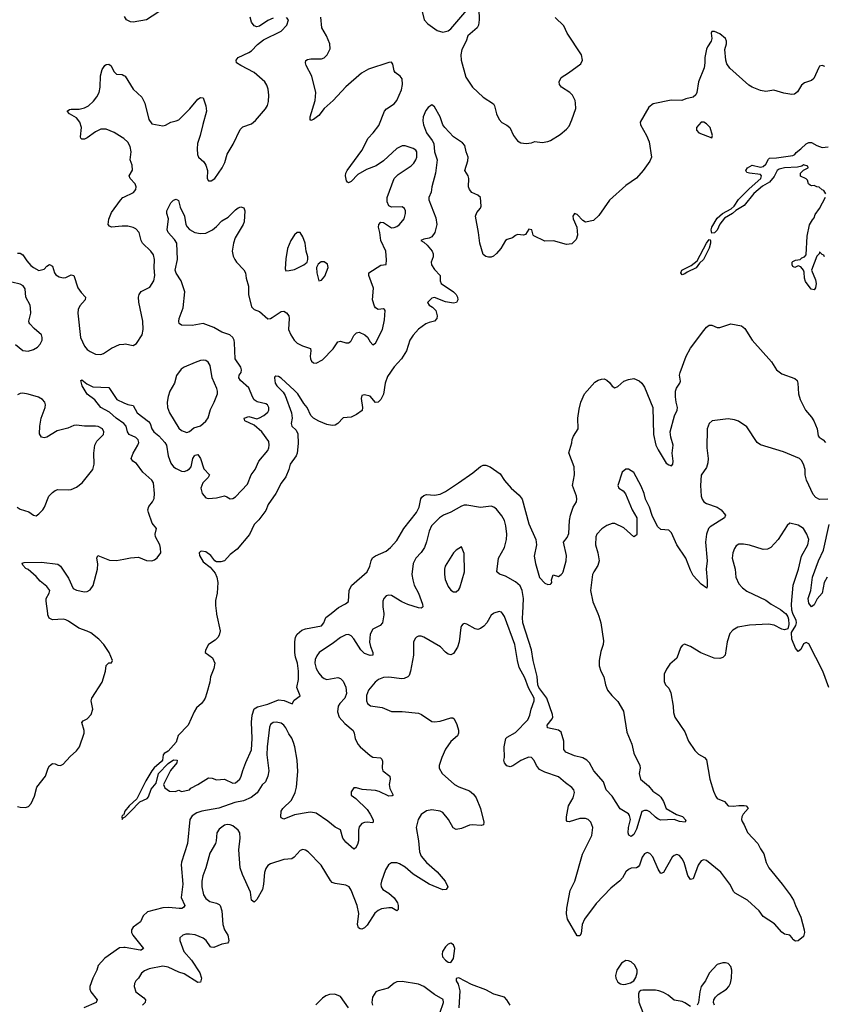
# Model space of a CAD drawing. Header units: inches. Extents: x 1603819 to 1745079, y 385938 to 533966.
# Tile 429 of 561: x 1709227 to 1715205, y 467097 to 474410. Entities that reach past the tile are written whole.
import ezdxf

# ---------------------------------------------------------------- set-up
doc = ezdxf.new("R2010")
doc.units = ezdxf.units.IN
doc.header["$MEASUREMENT"] = 0
for name, color, linetype in [('B7406', 7, 'Continuous'), ('B7407', 7, 'Continuous'), ('B7416', 7, 'Continuous'), ('B7417', 7, 'Continuous')]:
    doc.layers.add(name, color=color, linetype=linetype)

msp = doc.modelspace()

# ---------------------------------------------------------------- linework, layer by layer
at = {"layer": 'B7406', "color": 5}
for points, elevation in [([(1709210, 468565.5), (1709230, 468561.3), (1709270, 468559.1), (1709293.7, 468566.3), (1709312.7, 468587.3), (1709338.3, 468641.7), (1709354.7, 468710), (1709418.4, 468790), (1709439.2, 468850), (1709450, 468868.4), (1709470, 468885.7), (1709490, 468882.3), (1709510, 468872.4), (1709530, 468871.3), (1709550, 468879.6), (1709602.9, 468937.1), (1709650, 468978.3), (1709671.9, 469008.1), (1709705.7, 469110), (1709705.7, 469130), (1709689.5, 469190.5), (1709698, 469202), (1709730, 469216.4), (1709758.9, 469250), (1709769.7, 469290), (1709757.7, 469350), (1709762.6, 469370), (1709839.3, 469490), (1709864, 469570), (1709870, 469614), (1709890, 469634), (1709910, 469634), (1709918, 469650), (1709893.2, 469710), (1709852.7, 469770), (1709815.1, 469810), (1709755.3, 469855.3), (1709730, 469868.7), (1709667, 469890), (1709590, 469943.5), (1709570, 469952.8), (1709550, 469958), (1709470, 469952.3), (1709445.6, 469965.6), (1709437, 469990), (1709435.6, 470000)], 260), ([(1710000, 468506.8), (1709998, 468502), (1709990, 468498.8), (1709985.1, 468490), (1709989.7, 468469.7), (1709997.3, 468482.7), (1710000, 468484.1)], 240), ([(1710000, 467518.3), (1709970, 467515.6), (1709859.9, 467440.1), (1709810, 467386), (1709799.5, 467350), (1709770.3, 467290), (1709749.1, 467230), (1709749.2, 467210), (1709756.1, 467190), (1709804.2, 467130), (1709794.4, 467110), (1709704.4, 467070)], 260)]:
    msp.add_lwpolyline(points, dxfattribs=dict(at, elevation=elevation))
at = {"layer": 'B7407', "color": 5}
for points, elevation in [([(1710000, 473526.7), (1709990, 473535.6), (1709930, 473572.8), (1709870, 473598), (1709830, 473596.9), (1709790, 473578.5), (1709730, 473532.6), (1709710, 473523.5), (1709690, 473522), (1709682, 473530), (1709680.4, 473540.4), (1709685.6, 473610), (1709674.8, 473650), (1709650, 473680.4), (1709598, 473710), (1709581.2, 473730), (1709597, 473743), (1709610, 473746), (1709670, 473746.7), (1709710, 473754.5), (1709739.7, 473770), (1709774.7, 473805.3), (1709801.8, 473838.2), (1709819, 473870), (1709825, 473910), (1709827, 473993), (1709839.4, 474040.6), (1709859.3, 474070), (1709870, 474078), (1709890, 474080.5), (1709907, 474067), (1709926.3, 474026.3), (1709945.9, 474005.9), (1709990, 474003), (1710000, 473996.8)], 280), ([(1710000, 472877.2), (1709990, 472877.7), (1709909.8, 472869.8), (1709895.8, 472875.8), (1709884.7, 472890), (1709889.7, 472929.7), (1709910, 472978.4), (1709975.8, 473070), (1709994.5, 473090), (1710000, 473092.7)], 280), ([(1709210, 472677.3), (1709230, 472676.4), (1709250, 472663), (1709279.5, 472619.5), (1709310, 472585.3), (1709330, 472568.8), (1709370, 472548.2), (1709410, 472558), (1709430, 472579.3), (1709450, 472591.8), (1709470, 472579.3), (1709487, 472530), (1709496.3, 472516.3), (1709520.2, 472500.2), (1709550, 472492.9), (1709570, 472496.5), (1709610, 472514.9), (1709630.1, 472510.1), (1709659.5, 472419.5), (1709684.5, 472384.5), (1709717, 472350), (1709714.9, 472330), (1709674, 472286), (1709663.1, 472256.9), (1709659.7, 472230), (1709679.5, 472050), (1709710, 471984.9), (1709730, 471961), (1709750, 471946), (1709790, 471926.5), (1709830, 471922.2), (1709850, 471930.2), (1709910, 471971.2), (1709970, 471998), (1710000, 472001.1)], 280), ([(1709196.9, 471996.9), (1709250, 471952.4), (1709290, 471947.2), (1709330, 471961.1), (1709361, 471979), (1709379.8, 472000.2), (1709394, 472030), (1709395, 472050), (1709388.4, 472070), (1709335.9, 472115.9), (1709302.4, 472150), (1709298.8, 472158.8), (1709296.4, 472170), (1709310.8, 472230), (1709308.7, 472268.7), (1709304.2, 472290), (1709272.4, 472350), (1709269, 472410), (1709252.3, 472432.3), (1709230, 472445), (1709170, 472459.7)], 280), ([(1710000, 471411.3), (1709944.4, 471450), (1709895.1, 471495.1), (1709831.5, 471530), (1709786.3, 471586.3), (1709730, 471629.6), (1709692.3, 471690), (1709682, 471730), (1709690, 471734.8), (1709725.3, 471705.3), (1709770, 471683.1), (1709890, 471677.1), (1709949.2, 471589.2), (1710000, 471565.6)], 260), ([(1709208.4, 470790), (1709230, 470773.4), (1709294.2, 470754.2), (1709330, 470731), (1709350, 470726), (1709370, 470738.8), (1709399.3, 470770), (1709412.3, 470790), (1709444.2, 470870), (1709470, 470899.5), (1709490, 470913.1), (1709510, 470919.6), (1709590, 470916.9), (1709610, 470920.3), (1709650, 470938.3), (1709691.1, 470970), (1709771.9, 471068.1), (1709780.6, 471110), (1709777.5, 471190), (1709785.1, 471250), (1709801.4, 471278.6), (1709849.7, 471330), (1709852.9, 471350), (1709842, 471370), (1709810, 471387.4), (1709790, 471390.7), (1709710, 471391.9), (1709650, 471398.5), (1709630, 471396), (1709584.2, 471375.8), (1709504.7, 471355.3), (1709430, 471309.3), (1709410, 471303.7), (1709389.6, 471309.6), (1709375.3, 471335.3), (1709376.4, 471390), (1709387, 471450), (1709416.8, 471530), (1709419.2, 471550), (1709414.3, 471570), (1709396.2, 471590), (1709366.1, 471606.1), (1709290, 471629.7), (1709250, 471635.1), (1709230, 471633.3), (1709210, 471624.7)], 280), ([(1709435.6, 470000), (1709423, 470090), (1709424.2, 470110), (1709447.3, 470150), (1709450.9, 470170.9), (1709430, 470199.5), (1709380.8, 470240.8), (1709350, 470274.5), (1709290, 470325.2), (1709273.6, 470333.6), (1709250, 470358), (1709246.3, 470373.7), (1709261.2, 470378.8), (1709390, 470380.3), (1709510, 470364.9), (1709530, 470350.4), (1709590, 470263.1), (1709625.7, 470185.7), (1709650, 470171.9), (1709710, 470159.6), (1709730, 470162.6), (1709750, 470175.3), (1709773, 470207), (1709806.6, 470330), (1709807.5, 470367.5), (1709800.9, 470410), (1709808.7, 470430), (1709895.1, 470395.1), (1709945.6, 470394.4), (1710000, 470404.3)], 260)]:
    msp.add_lwpolyline(points, dxfattribs=dict(at, elevation=elevation))
at = {"layer": 'B7416', "color": 5}
for points, elevation in [([(1711932, 470000), (1711933.6, 469990), (1711924, 469930), (1711906.4, 469910), (1711850, 469882.4), (1711830, 469846), (1711826.5, 469786.5), (1711833.8, 469753.9), (1711851.8, 469710), (1711850.3, 469689.8), (1711830, 469686.6), (1711790, 469702), (1711761, 469730), (1711710, 469812.1), (1711690, 469832.4), (1711670, 469842.3), (1711650, 469842), (1711610, 469822.2), (1711559.6, 469780.4), (1711451.7, 469710), (1711433.8, 469686.2), (1711422, 469658), (1711420.2, 469630), (1711430.2, 469590), (1711450, 469555.3), (1711472.2, 469530), (1711490, 469516.9), (1711510, 469510.3), (1711590, 469524.9), (1711610, 469517.1), (1711630, 469497.1), (1711651.2, 469451.2), (1711654.4, 469405.6), (1711641.8, 469370), (1711604.7, 469330), (1711593.4, 469310), (1711589.3, 469270), (1711601.8, 469230), (1711643.3, 469183.3), (1711705.7, 469130), (1711713.4, 469110), (1711718.9, 469070), (1711740.2, 469030), (1711757.8, 469010), (1711830, 468943.6), (1711850, 468932.9), (1711906.9, 468926.9), (1711918, 468918), (1711923.4, 468903.4), (1711921.3, 468850), (1711926, 468830), (1711978, 468790), (1711979.5, 468770), (1711972.8, 468730), (1711978.5, 468698.5), (1712002.8, 468650), (1711995.8, 468644.2), (1711970, 468643), (1711896.9, 468676.9), (1711870, 468684.8), (1711771.9, 468691.9), (1711730, 468703.7), (1711710, 468704), (1711690, 468675.3), (1711691, 468650), (1711724.4, 468624.4), (1711810, 468542.6), (1711832.4, 468510), (1711852.8, 468467.2), (1711854, 468450), (1711850, 468444), (1711810, 468449.6), (1711790, 468447.6), (1711770, 468438.4), (1711750, 468416), (1711745.3, 468390), (1711743.8, 468310), (1711736.7, 468283.3), (1711722.8, 468257.2), (1711710, 468249.5), (1711650, 468299.7), (1711627.6, 468330), (1711610, 468391.8), (1711570, 468411.6), (1711517, 468457), (1711430, 468515.3), (1711390, 468523.8), (1711370, 468522.2), (1711270, 468504.5), (1711190, 468472.3), (1711170, 468482), (1711166.6, 468490), (1711171.2, 468530), (1711183.5, 468550), (1711246.8, 468613.2), (1711275.2, 468670), (1711283, 468710), (1711293.4, 468826.6), (1711289.9, 468909.9), (1711272.6, 469010), (1711262.3, 469042.3), (1711250, 469073.6), (1711226.5, 469106.5), (1711205.3, 469150), (1711190, 469169.7), (1711170, 469184.8), (1711133.3, 469193.3), (1711110, 469189.8), (1711090, 469174), (1711083.8, 469156.2), (1711065.3, 469010), (1711062.7, 468950), (1711077.3, 468830), (1711071.8, 468790), (1711052.4, 468750), (1711030, 468725.7), (1710991.9, 468668.1), (1710947, 468633), (1710890, 468608.4), (1710825, 468595), (1710705.8, 468554.2), (1710580.5, 468530), (1710542.4, 468517.6), (1710510, 468497.3), (1710491.2, 468470), (1710475, 468290), (1710430, 468152.3), (1710428, 468132), (1710438.5, 467990), (1710427.4, 467890), (1710453.1, 467830), (1710445.5, 467814.5), (1710432.1, 467808), (1710412.9, 467807.1), (1710334.4, 467814.4), (1710290, 467813), (1710176.7, 467783.3), (1710146, 467754), (1710126, 467710), (1710070.4, 467670), (1710057.4, 467650), (1710058.3, 467630), (1710067.6, 467610), (1710147.7, 467510), (1710130, 467498.7), (1710121.3, 467498.7), (1710010, 467519.2), (1710000, 467518.3)], 260), ([(1710000, 468484.1), (1710010, 468489.3), (1710051.6, 468528.5), (1710120.3, 468599.7), (1710174.4, 468625.6), (1710183.4, 468636.6), (1710204.2, 468695.8), (1710241.7, 468738.3), (1710259.5, 468810), (1710330, 468886), (1710370, 468912), (1710398, 468910), (1710395.3, 468890), (1710347.3, 468832.7), (1710295.3, 468730), (1710305.6, 468705.6), (1710340.4, 468680.4), (1710383.6, 468676.4), (1710410, 468688), (1710430, 468678), (1710490, 468689.2), (1710498, 468702), (1710552, 468730), (1710630, 468779), (1710657.2, 468777.2), (1710690, 468764), (1710750, 468768.7), (1710810, 468739.3), (1710830, 468742.7), (1710862.8, 468770), (1710874, 468790), (1710885.5, 468834.5), (1710908.2, 468891.8), (1710950, 468988), (1710955.3, 469070), (1710948.7, 469191.3), (1710955.3, 469244.7), (1710969, 469291), (1710994.7, 469305.3), (1711070, 469325.1), (1711150, 469358), (1711193, 469353), (1711251.1, 469328.9), (1711265.4, 469354.6), (1711310, 469388), (1711286, 469450), (1711299.3, 469510), (1711298, 469570), (1711290.2, 469630), (1711275.8, 469675.8), (1711271.2, 469710), (1711270.3, 469790), (1711277.5, 469822.5), (1711290, 469846.6), (1711324.5, 469875.5), (1711350, 469886.3), (1711470, 469908.3), (1711487.7, 469930), (1711503, 469970), (1711541.1, 470000)], 240), ([(1710689.4, 470000), (1710690, 469995.3), (1710717.6, 469870), (1710710, 469838), (1710698.9, 469821.1), (1710678.6, 469801.4), (1710629.6, 469770.4), (1710608, 469728), (1710606, 469710), (1710659, 469670), (1710676, 469630), (1710669.6, 469590), (1710644.5, 469530), (1710640.9, 469490), (1710618.4, 469410), (1710605.6, 469370), (1710593.6, 469350), (1710578.4, 469330), (1710542.2, 469297.8), (1710523.5, 469270), (1710478, 469170), (1710406, 469094), (1710390, 469044), (1710330, 468978), (1710300.1, 468959.9), (1710292.7, 468950), (1710287.3, 468910), (1710280.5, 468899.5), (1710227, 468853), (1710209.7, 468830.3), (1710163.6, 468756.4), (1710098, 468622), (1710039.6, 468570), (1710009.7, 468530), (1710000, 468506.8)], 240), ([(1712746.5, 470000), (1712730, 469986.6), (1712697, 469930), (1712675.3, 469904.7), (1712650, 469887.3), (1712630, 469880.7), (1712610, 469884.5), (1712550, 469919.3), (1712530, 469925.2), (1712520.5, 469919.5), (1712510, 469908.7), (1712505.7, 469894.3), (1712492.4, 469790), (1712480.4, 469750), (1712450, 469702.7), (1712430, 469692.3), (1712410, 469697), (1712390, 469712), (1712352.5, 469752.5), (1712230, 469824.7), (1712210, 469831.3), (1712190, 469831.6), (1712175.8, 469824.2), (1712165.5, 469814.5), (1712152.4, 469787.6), (1712153.4, 469690), (1712131.7, 469570), (1712120, 469540), (1712111, 469529), (1712084.2, 469515.8), (1712065.6, 469514.4), (1711970, 469526.7), (1711930, 469523.2), (1711892.2, 469510), (1711867.4, 469490), (1711819.6, 469430), (1711804.7, 469390), (1711803.6, 469350), (1711810.4, 469330), (1711833.4, 469313.4), (1711921.1, 469301.1), (1711990, 469270.3), (1712070, 469271.3), (1712190, 469259.6), (1712213.4, 469250), (1712290, 469198), (1712310, 469194.9), (1712350, 469199.5), (1712430, 469225.5), (1712444.5, 469224.5), (1712456.1, 469216.1), (1712475.1, 469175.1), (1712488.3, 469131.7), (1712488.5, 469110), (1712479.3, 469090), (1712430, 469047.8), (1712390, 468992), (1712363.1, 468930), (1712344.4, 468870), (1712343.8, 468850), (1712366.7, 468810), (1712458.4, 468730), (1712490, 468711.7), (1712570, 468682), (1712598.3, 468658.3), (1712617.8, 468630), (1712651.7, 468550), (1712675.8, 468450), (1712674, 468430), (1712654.9, 468425.1), (1712590, 468429.7), (1712570, 468427.1), (1712510, 468403), (1712470, 468396.2), (1712448.6, 468408.6), (1712413, 468470), (1712370, 468521.1), (1712350, 468531.7), (1712290, 468541.4), (1712250, 468533.3), (1712210, 468505.6), (1712187.6, 468470), (1712172.2, 468410), (1712190.2, 468310), (1712196.9, 468230), (1712210, 468197.1), (1712250, 468148.9), (1712330, 468081.1), (1712388.4, 468010), (1712407.3, 467970), (1712394.8, 467950), (1712370, 467948), (1712270, 467989.2), (1712150, 468062), (1712090, 468114.5), (1712050, 468141), (1712030, 468148.1), (1711990, 468146.2), (1711967.1, 468132.9), (1711944.5, 468095.5), (1711914.9, 468010), (1711910.3, 467990), (1711911.7, 467970), (1711924.6, 467950), (1711970, 467923.2), (1712010, 467888), (1712033.9, 467850), (1712039.3, 467830), (1712038.6, 467801.4), (1712030, 467791.8), (1711992.6, 467812.6), (1711970, 467813.7), (1711915, 467805), (1711890, 467794), (1711866.2, 467773.8), (1711810, 467683.5), (1711790, 467664), (1711770, 467654.7), (1711757.4, 467657.4), (1711745.5, 467665.5), (1711737.6, 467690), (1711745.9, 467770), (1711735.2, 467830), (1711690, 467945.1), (1711674, 467970), (1711650, 467980.5), (1711570, 467992.8), (1711550, 468002.4), (1711537, 468017), (1711467.8, 468130), (1711370, 468229.5), (1711350, 468242), (1711330, 468247), (1711310, 468239.5), (1711266, 468190), (1711250, 468178), (1711188.9, 468171.1), (1711090, 468139.6), (1711070, 468126.6), (1711055.4, 468104.6), (1711045.3, 468074.7), (1711039.1, 467990), (1711030.2, 467950), (1710990, 467876), (1710970, 467856), (1710950, 467869.3), (1710941, 467930), (1710881.7, 468061.6), (1710865, 468110), (1710855, 468244.9), (1710865.1, 468330), (1710863.6, 468370), (1710851.1, 468391.1), (1710810, 468422.6), (1710790, 468430.9), (1710770, 468431.8), (1710750, 468426.2), (1710710, 468398), (1710691.7, 468370), (1710687.6, 468310), (1710681.7, 468290), (1710640.8, 468219.2), (1710610.3, 468110.3), (1710587.3, 468050), (1710580.2, 468010), (1710580.7, 467970), (1710594, 467910), (1710610, 467882.6), (1710640.5, 467860.5), (1710690, 467848.3), (1710710, 467839), (1710718, 467830), (1710730.2, 467790), (1710736, 467690), (1710749.4, 467650), (1710774, 467610), (1710782.4, 467570), (1710779.1, 467560.9), (1710770.2, 467549.8), (1710730, 467544.1), (1710670, 467517.8), (1710650, 467519.8), (1710644.5, 467524.5), (1710613.3, 467570), (1710590, 467587.3), (1710530, 467611.6), (1710490, 467618.7), (1710462.8, 467617.3), (1710438.8, 467610), (1710418, 467590), (1710417.1, 467570), (1710447.8, 467490), (1710504.4, 467424.4), (1710565.5, 467330), (1710577.7, 467290), (1710570, 467260.9), (1710550, 467258.3), (1710450, 467323.4), (1710410, 467335.7), (1710330, 467371.4), (1710290, 467379.8), (1710190, 467359.4), (1710154, 467346), (1710132.5, 467327.5), (1710109.3, 467290.7), (1710090.3, 467270), (1710081.1, 467250), (1710078, 467230), (1710090.3, 467190), (1710150, 467144.9), (1710162.6, 467130), (1710160.3, 467110), (1710140.3, 467090)], 280), ([(1714916.7, 470000), (1714918.6, 469998.5), (1714934.6, 469974.6), (1714938.4, 469958.4), (1714942, 469918), (1714935.2, 469884.8), (1714910, 469878.7), (1714890, 469883.1), (1714831.9, 469911.9), (1714790, 469919.5), (1714650, 469912.5), (1714562.2, 469897.8), (1714524.9, 469875.1), (1714503.6, 469850), (1714482.2, 469790), (1714468.9, 469691.1), (1714450, 469671.6), (1714430, 469665.1), (1714387.5, 469667.5), (1714286.5, 469706.5), (1714210, 469755.1), (1714167.3, 469772.7), (1714150, 469762), (1714136.3, 469743.7), (1714110, 469668.7), (1714056.8, 469623.2), (1714032.8, 469587.2), (1714016.3, 469550), (1714014.4, 469494.4), (1714024.7, 469470), (1714050, 469444.7), (1714064.9, 469410), (1714082.4, 469310), (1714085.1, 469265.1), (1714095.5, 469230), (1714170, 469120.7), (1714196.4, 469050), (1714242, 468982), (1714270, 468953.4), (1714316, 468930), (1714330, 468911.3), (1714353.7, 468770), (1714380.6, 468680.6), (1714399.2, 468639.2), (1714410, 468626), (1714464.2, 468604.2), (1714491.3, 468571.3), (1714528.4, 468568.4), (1714570, 468574.2), (1714610, 468572.8), (1714624, 468570), (1714636.2, 468556.2), (1714638.4, 468550), (1714602.8, 468510), (1714591.7, 468490), (1714588.8, 468470), (1714594.8, 468454.8), (1714610.3, 468430), (1714633.4, 468373.4), (1714710.3, 468290), (1714730.3, 468250.3), (1714755.1, 468215.1), (1714773.4, 468150), (1714793.6, 468110), (1714891.1, 467990), (1714952.2, 467910), (1714977.1, 467870), (1714990.4, 467830), (1715030, 467742.8), (1715056, 467650), (1715058.7, 467630), (1715050, 467599), (1715010, 467568.7), (1714990, 467566), (1714970, 467578), (1714966, 467590), (1714950, 467609.2), (1714910, 467618), (1714890, 467632.3), (1714834.5, 467694.5), (1714750, 467749.6), (1714721.6, 467790), (1714634.3, 467870), (1714541.8, 467921.8), (1714531.9, 467931.9), (1714504, 467990), (1714437, 468077), (1714330, 468163.5), (1714310, 468169.7), (1714290, 468162), (1714267.8, 468130), (1714230, 468029.6), (1714210, 468024.2), (1714190, 468054.5), (1714164.7, 468150), (1714150, 468177.6), (1714130, 468200.9), (1714110, 468209.6), (1714090, 468203), (1714074.4, 468190), (1714010, 468076.2), (1713990, 468067), (1713970, 468099.3), (1713930, 468192.3), (1713910, 468215.6), (1713890, 468224.2), (1713870, 468214), (1713851.7, 468190), (1713831.2, 468130), (1713821.6, 468118.4), (1713810, 468110.8), (1713770, 468107), (1713750, 468098.8), (1713730, 468079.8), (1713704.8, 468035.2), (1713686.8, 468013.2), (1713619.7, 467960.3), (1713510, 467845.7), (1713422.7, 467730), (1713405.2, 467690), (1713398.1, 467621.9), (1713390, 467605.6), (1713370, 467605.1), (1713297.4, 467730), (1713288.8, 467768.8), (1713291, 467811), (1713317.2, 467942.8), (1713351.9, 468010), (1713407.8, 468212.2), (1713476.8, 468350), (1713484.8, 468410), (1713469.7, 468450), (1713450, 468468.2), (1713430, 468476.1), (1713390, 468476.5), (1713310, 468451.8), (1713295.1, 468455.1), (1713290, 468462), (1713288.5, 468490), (1713304, 468570), (1713339.1, 468630), (1713349.7, 468670), (1713344, 468690), (1713330, 468707.8), (1713281.3, 468741.3), (1713230, 468786.3), (1713130, 468819.8), (1713090, 468841.1), (1713066.9, 468870), (1713048.4, 468908.4), (1713029.6, 468929.6), (1713010, 468931.1), (1712990, 468925.1), (1712950, 468906.6), (1712890, 468867.8), (1712870, 468861.6), (1712846.7, 468866.7), (1712829.5, 468890), (1712825.1, 468910), (1712829.5, 468930), (1712826.6, 469010), (1712839, 469070), (1712850, 469081), (1712910, 469114.8), (1713001.3, 469210), (1713016.3, 469243.7), (1713027.2, 469290), (1713048.9, 469350), (1713049.8, 469370), (1713007.7, 469447.7), (1712980.9, 469520.9), (1712938.5, 469598.5), (1712925, 469650), (1712906.8, 469770), (1712830, 469977.2), (1712814.7, 470000)], 280), ([(1713521.3, 470000), (1713530, 469978.8), (1713544.2, 469930), (1713563.8, 469796.2), (1713562.4, 469770), (1713543.9, 469716.1), (1713532.2, 469650), (1713533.4, 469610), (1713544.2, 469570), (1713566.4, 469530), (1713578.4, 469470), (1713595.3, 469430), (1713625.3, 469390), (1713670, 469346), (1713713.9, 469273.9), (1713738.5, 469118.5), (1713774.3, 469030), (1713790, 468961), (1713833.4, 468870), (1713836.3, 468850), (1713830.7, 468810), (1713840.7, 468770), (1713899.9, 468719.9), (1713930, 468679.1), (1713976, 468650), (1713990, 468636), (1714010, 468602), (1714031, 468550), (1714107.3, 468507.3), (1714152.6, 468492.6), (1714175.9, 468464.1), (1714170.4, 468449.6), (1714130, 468455.4), (1714088.8, 468468.8), (1713990, 468465.2), (1713970, 468471.6), (1713950, 468486.3), (1713910, 468526.6), (1713890, 468535.8), (1713870, 468536.5), (1713850, 468529.6), (1713810, 468397.6), (1713790, 468357.6), (1713770, 468342), (1713753.1, 468353.1), (1713747.9, 468370), (1713749.8, 468410), (1713765, 468470), (1713758.5, 468498.5), (1713750, 468511.1), (1713688.8, 468548.8), (1713630, 468643.5), (1713585, 468690), (1713564.8, 468750), (1713492.2, 468830), (1713460.2, 468890), (1713440.2, 468910), (1713410, 468926.6), (1713350, 468942.1), (1713284.7, 468970), (1713269.1, 468990), (1713270.3, 469050), (1713250, 469117.7), (1713230, 469133.2), (1713148, 469150), (1713147.3, 469170), (1713182.6, 469217.4), (1713187.2, 469230), (1713186.1, 469250), (1713143.1, 469370), (1713085.1, 469450), (1713076.4, 469470), (1713071.3, 469531.3), (1713042.9, 469650), (1713029.4, 469730), (1712966.5, 469930), (1712963.7, 469970), (1712965.1, 470000)], 260), ([(1715238.6, 469450), (1715194.4, 469570), (1715090, 469774.5), (1715070, 469784.2), (1715050, 469773.3), (1715030, 469732.3), (1715010, 469717.6), (1714990, 469743), (1714962.5, 469810), (1714960.8, 469859.2), (1714994.2, 469910), (1714999.2, 469930), (1714996.8, 469950), (1714973.3, 469993.3), (1714971.1, 470000)], 280), ([(1714390, 467089.4), (1714380.7, 467110), (1714383.6, 467130), (1714396.2, 467150), (1714417, 467170), (1714477.7, 467210), (1714495.3, 467230), (1714507.2, 467252.8), (1714516.3, 467290), (1714518, 467350), (1714510, 467378.4), (1714490, 467398.4), (1714470, 467405.1), (1714450, 467405.6), (1714410, 467391.5), (1714350, 467327.8), (1714323.2, 467270), (1714289.2, 467230), (1714279.6, 467190), (1714270.4, 467110), (1714260.4, 467090)], 320), ([(1712870, 467089.7), (1712847.1, 467130), (1712828.9, 467148.9), (1712750, 467170.8), (1712690, 467204.2), (1712584.8, 467244.8), (1712490, 467292.3), (1712471.3, 467288.7), (1712470.8, 467270), (1712485.6, 467245.6), (1712496.5, 467196.5), (1712488.7, 467071.3)], 320), ([(1712349.9, 467030.1), (1712375.7, 467110), (1712372.9, 467132.9), (1712310, 467168.2), (1712230, 467228.4), (1712190, 467245.8), (1712070, 467265), (1712030, 467264.2), (1712010, 467254.7), (1711963.7, 467216.3), (1711890, 467197.7), (1711872.1, 467188), (1711847.6, 467150), (1711844.3, 467110), (1711849.4, 467090)], 320), ([(1711670, 467069.8), (1711610, 467155.3), (1711567.9, 467172.1), (1711530, 467169.7), (1711500.8, 467159.2), (1711477.3, 467142.7), (1711426.6, 467093.4)], 320), ([(1714210, 467079.7), (1714170, 467108.6), (1714150, 467116.8), (1714090, 467126.3), (1714044.7, 467164.7), (1714010, 467184.4), (1713976.6, 467196.6), (1713950, 467201), (1713857.3, 467202.7), (1713841.1, 467198.9), (1713830.5, 467189.5), (1713825.5, 467174.5), (1713827.1, 467112.9), (1713874.2, 466990)], 320)]:
    msp.add_lwpolyline(points, dxfattribs=dict(at, elevation=elevation))
at = {"layer": 'B7416', "color": 5, "elevation": 320}
for points in [[(1712430, 467551.5), (1712410, 467542.9), (1712390, 467523.7), (1712368.5, 467490), (1712365.7, 467470), (1712367.4, 467450), (1712390, 467424.4), (1712410, 467410.6), (1712430, 467407.7), (1712450, 467438), (1712459.7, 467510), (1712450, 467539.5)], [(1713730, 467421.1), (1713699.1, 467400.9), (1713664.5, 467350), (1713654.3, 467310), (1713656.3, 467290), (1713670, 467260.9), (1713690, 467248.4), (1713710, 467244.5), (1713730, 467246.7), (1713764.7, 467255.3), (1713789.7, 467270.3), (1713804.4, 467295.6), (1713815.1, 467330), (1713813.5, 467353.5), (1713794.5, 467390), (1713770, 467412.4), (1713750, 467420.4)]]:
    msp.add_lwpolyline(points, close=True, dxfattribs=at)
at = {"layer": 'B7417', "color": 5}
for points, elevation in [([(1710303.4, 474496.6), (1710170, 474409.6), (1710070, 474391.3), (1710050, 474394.7), (1710022, 474410), (1710006, 474434)], 280), ([(1712213.7, 474490), (1712233, 474410), (1712259.2, 474379.2), (1712327.7, 474330), (1712370, 474316.9), (1712410, 474326.9), (1712430, 474341.8), (1712550, 474480.3)], 260), ([(1712638.7, 474490), (1712641.3, 474410), (1712636.9, 474370), (1712626, 474350), (1712557.8, 474290), (1712543.2, 474250), (1712512.8, 474190), (1712505.2, 474150), (1712507.6, 474110), (1712542.9, 473982.9), (1712590.2, 473910.2), (1712670, 473835.8), (1712746.4, 473786.4), (1712754.9, 473770), (1712770, 473711), (1712790.5, 473670), (1712810, 473645.5), (1712846.4, 473626.4), (1712868.4, 473608.4), (1712894.8, 473550), (1712926.8, 473510), (1712950, 473494.8), (1712990, 473490.8), (1713030, 473496), (1713054.6, 473505.4), (1713110, 473499.1), (1713150, 473505.5), (1713170, 473513), (1713242.3, 473557.7), (1713290, 473596.3), (1713310, 473618.8), (1713330, 473666), (1713358, 473750), (1713357.6, 473790), (1713353.6, 473810), (1713333.6, 473850), (1713314, 473870), (1713251.8, 473910), (1713238, 473930), (1713234.7, 473950), (1713250, 473982), (1713304.6, 474015.4), (1713396.4, 474083.6), (1713409.6, 474110.4), (1713401.1, 474150), (1713294, 474310), (1713270, 474364), (1713206, 474426)], 260), ([(1710000, 471565.6), (1710030, 471551.7), (1710070, 471544), (1710099.6, 471490), (1710185.5, 471425.5), (1710196.5, 471410), (1710209.5, 471370), (1710224.3, 471350), (1710260.3, 471320.3), (1710305.6, 471270), (1710317.8, 471250), (1710331.6, 471170), (1710350, 471115.8), (1710369.2, 471090), (1710390, 471076.2), (1710430, 471056.1), (1710450, 471053.8), (1710470, 471060.7), (1710490, 471075.2), (1710500.7, 471090), (1710515, 471150), (1710525.7, 471170), (1710530, 471175.8), (1710550, 471179.6), (1710570.1, 471150.1), (1710594.8, 471074.8), (1710638.4, 471030), (1710627.4, 471010), (1710586.9, 470970), (1710574.2, 470930), (1710583.2, 470890), (1710610, 470858), (1710630, 470854.6), (1710690, 470859.6), (1710750, 470872.9), (1710767.3, 470867.3), (1710790.4, 470850.4), (1710810, 470853.1), (1710830, 470864.9), (1710919.4, 470960.6), (1710947.8, 471030), (1710977.2, 471070), (1711004.8, 471130), (1711070, 471209.2), (1711078.4, 471230), (1711082, 471250), (1711077.7, 471277.7), (1711026.8, 471350), (1710970, 471399.2), (1710899.3, 471430), (1710895.1, 471450), (1710930, 471462), (1710990, 471446.7), (1711010, 471452.3), (1711041.6, 471470), (1711070, 471495.5), (1711077.7, 471510), (1711077.7, 471530), (1711067.6, 471550), (1711056.2, 471556.2), (1710991.2, 471571.2), (1710970, 471587.4), (1710955.8, 471610), (1710930, 471675.8), (1710868.5, 471730), (1710856, 471750), (1710858.5, 471770), (1710871.7, 471790), (1710875, 471810), (1710869.8, 471830), (1710827.5, 471890), (1710824.5, 472010), (1710821.6, 472030), (1710810.8, 472050), (1710787.6, 472070), (1710730, 472088.9), (1710670, 472122.8), (1710590, 472154.2), (1710510, 472139.1), (1710430, 472141.2), (1710412.7, 472152.7), (1710409.6, 472169.6), (1710413.3, 472190), (1710441.6, 472270), (1710453.3, 472390), (1710427.6, 472470), (1710390, 472527.8), (1710383.5, 472550), (1710399.8, 472630), (1710395.2, 472750), (1710378, 472778), (1710329.8, 472830), (1710324.1, 472850), (1710334, 472930), (1710319.6, 472970), (1710319.6, 472990), (1710350, 473050.7), (1710370, 473071), (1710390, 473078), (1710406.4, 473066.4), (1710418.9, 473018.9), (1710451.7, 472950), (1710462, 472890), (1710470.8, 472870.8), (1710490, 472851.4), (1710529.4, 472829.4), (1710570, 472823.2), (1710610, 472825.8), (1710660.5, 472850), (1710690, 472873.1), (1710730, 472915.3), (1710776.2, 472943.8), (1710830, 472998.4), (1710850, 473012.7), (1710870, 473019.1), (1710892.8, 473012.8), (1710900.7, 472990), (1710895.3, 472910), (1710888.7, 472890), (1710828.9, 472790), (1710816.5, 472750), (1710807, 472690), (1710814.4, 472654.4), (1710824.9, 472630), (1710838.4, 472610), (1710893.5, 472553.5), (1710904.9, 472530), (1710909.2, 472490), (1710926.8, 472430), (1710928.3, 472370), (1710950, 472277.1), (1710970, 472256.5), (1711010, 472242.8), (1711070, 472189.4), (1711090, 472191), (1711102.6, 472197.4), (1711170, 472243.1), (1711190, 472244.4), (1711210, 472233), (1711226, 472210), (1711230, 472192), (1711223.7, 472110), (1711241.1, 472070), (1711267.2, 472030), (1711290, 472008.4), (1711327.8, 471987.8), (1711387.5, 471967.5), (1711390.4, 471950), (1711384.9, 471910), (1711388.2, 471890), (1711394.9, 471874.9), (1711410, 471860.7), (1711430, 471858), (1711476.6, 471883.4), (1711555.1, 471964.9), (1711590, 472018.4), (1711610, 472022.6), (1711650, 472010.4), (1711670, 472010.4), (1711681.7, 472018.3), (1711690, 472025.5), (1711710, 472063.7), (1711730, 472085.2), (1711750, 472089.1), (1711792.4, 472070), (1711812.5, 472052.5), (1711830, 472017.3), (1711850, 471995.5), (1711870, 472008.2), (1711923.8, 472110), (1711938, 472182), (1711942.4, 472250), (1711938.8, 472258.8), (1711930, 472263.6), (1711890, 472256.8), (1711870, 472268.9), (1711862.6, 472282.6), (1711849.5, 472330), (1711855.7, 472415.7), (1711821.6, 472510), (1711821.2, 472530), (1711910, 472586.4), (1711949.1, 472590.9), (1711952.7, 472627.3), (1711947.4, 472690), (1711909.8, 472770), (1711904.2, 472830), (1711894, 472870), (1711895.8, 472890), (1711910, 472906.7), (1711930, 472904.6), (1711990, 472865.3), (1712010, 472866.7), (1712030, 472874), (1712050, 472888.7), (1712082.6, 472930), (1712093.1, 472970), (1712093.3, 472990), (1712087, 473007), (1712070, 473020.5), (1711990, 473017.4), (1711970, 473027.3), (1711957.1, 473057.1), (1711957.7, 473090), (1712009.8, 473230.2), (1712038.3, 473261.7), (1712135.3, 473324.7), (1712156.1, 473343.9), (1712171.6, 473368.4), (1712178.7, 473390), (1712177.7, 473430), (1712170, 473441.7), (1712150, 473454.2), (1712090, 473474), (1712070, 473472.7), (1712030, 473452.7), (1711930, 473362.7), (1711875.6, 473324.4), (1711802.9, 473297.1), (1711739.6, 473260.4), (1711690, 473207.3), (1711670, 473199.3), (1711663.3, 473203.3), (1711654.2, 473214.2), (1711646.9, 473250), (1711649.7, 473270), (1711659.7, 473290), (1711770, 473439), (1711816.1, 473530), (1711853.5, 473570), (1711894.6, 473625.4), (1711936.8, 473730), (1711952.2, 473747.8), (1712010, 473786.5), (1712029.3, 473810.7), (1712062.9, 473890), (1712070.5, 473930), (1712068.7, 473970), (1712053.7, 473990), (1712017.3, 474017.3), (1712009.7, 474030), (1711999.8, 474079.8), (1711990, 474093.7), (1711970, 474092.4), (1711817.7, 474042.3), (1711768, 474012), (1711650, 473912.6), (1711557, 473810), (1711490, 473749.6), (1711450, 473699.7), (1711410, 473669.6), (1711390, 473661.2), (1711384.5, 473670), (1711384.2, 473690), (1711421.5, 473810), (1711426.6, 473870), (1711396.9, 473990), (1711354.7, 474070), (1711349.6, 474090), (1711353.8, 474106.2), (1711365.6, 474114.4), (1711390, 474119.5), (1711470, 474119.5), (1711490, 474127), (1711512.8, 474150), (1711534.2, 474194.2), (1711531.2, 474230), (1711506, 474290), (1711471.9, 474350), (1711465.6, 474430)], 260), ([(1710000, 473996.8), (1710010, 473990.6), (1710070, 473893.4), (1710135.3, 473835.3), (1710156.5, 473790), (1710187.2, 473670), (1710210, 473636.5), (1710290, 473621.5), (1710310, 473626), (1710349.8, 473650.2), (1710390, 473658.2), (1710410, 473667.1), (1710492.3, 473747.7), (1710550, 473819.3), (1710570, 473833), (1710590, 473830.7), (1710611.4, 473771.4), (1710615.8, 473730), (1710586.9, 473633.1), (1710569.4, 473550.6), (1710549.4, 473490), (1710545, 473450), (1710548, 473408), (1710554.9, 473390), (1710595.6, 473355.6), (1710610.2, 473330.2), (1710623.1, 473290), (1710620.4, 473230), (1710630, 473214), (1710650, 473212.7), (1710676.2, 473230), (1710731.2, 473310), (1710751.5, 473350), (1710770, 473410.8), (1710813.4, 473486.6), (1710864.2, 473595.8), (1710885.6, 473614.4), (1710950, 473637.1), (1710979, 473661), (1711052.9, 473747.1), (1711067.5, 473772.5), (1711076.3, 473803.7), (1711079.2, 473850), (1711073.5, 473893.5), (1711064.4, 473924.4), (1711048.5, 473948.5), (1710970, 474018.5), (1710869.2, 474070), (1710839.3, 474090), (1710835.1, 474110), (1710850, 474130.4), (1710930, 474166), (1710950, 474180.3), (1710994.9, 474225.1), (1711039.7, 474260.3), (1711170, 474324.9), (1711213, 474370), (1711225.1, 474410), (1711210, 474427)], 280), ([(1711110, 474422.6), (1711070, 474405.6), (1711010, 474362), (1710990, 474358.4), (1710970, 474365.1), (1710950, 474392.3), (1710938.8, 474430)], 280), ([(1715210, 474063.8), (1715190, 474070.5), (1715170, 474064.9), (1715163.9, 474056.1), (1715126.6, 473973.4), (1715110, 473959.1), (1715058.7, 473941.3), (1715034.9, 473925.1), (1715006, 473874), (1714982.7, 473857.3), (1714964.7, 473855.3), (1714904.7, 473864.7), (1714830, 473888), (1714770, 473878), (1714730, 473884.4), (1714670, 473908.4), (1714645.1, 473925.1), (1714503, 474050), (1714482, 474082), (1714474, 474110), (1714466, 474190), (1714478, 474230), (1714479.1, 474250), (1714470.7, 474270), (1714430, 474304.7), (1714390, 474322), (1714370, 474322), (1714364, 474310), (1714369, 474270), (1714364, 474250), (1714337.2, 474210), (1714329.6, 474190.4), (1714318, 474130), (1714318.4, 474090), (1714312.1, 474052.1), (1714269.6, 473950), (1714257, 473870), (1714250, 473851.3), (1714230, 473836), (1714176.5, 473823.5), (1714146, 473810), (1714066.8, 473813.2), (1713933.6, 473786.4), (1713900.6, 473759.4), (1713837.2, 473650), (1713839.3, 473630), (1713884.5, 473550), (1713903.9, 473503.9), (1713921.6, 473390), (1713910, 473358.8), (1713859.7, 473290), (1713810, 473232.4), (1713730, 473178.4), (1713610, 473070.4), (1713530, 472955.5), (1713490, 472919.3), (1713430, 472906), (1713410, 472918), (1713370, 472963.8), (1713349, 472970), (1713337.6, 472950), (1713340.4, 472930), (1713367.2, 472870), (1713371.1, 472810), (1713361.3, 472778.7), (1713330, 472746), (1713290, 472739.5), (1713192.3, 472767.7), (1713130, 472766), (1713046, 472806), (1713041, 472810), (1713032.7, 472850), (1713010, 472854.9), (1712986, 472814), (1712970, 472810.5), (1712926.2, 472813.8), (1712910, 472808.4), (1712889.7, 472790.3), (1712850, 472778.7), (1712837, 472770), (1712800.7, 472710), (1712770, 472673), (1712746.5, 472653.5), (1712730, 472646.4), (1712710, 472646), (1712690, 472650.4), (1712670, 472665.5), (1712645.3, 472750), (1712636.9, 472830), (1712614, 472950), (1712622.9, 472977.1), (1712650.4, 473010), (1712655.1, 473024.9), (1712650.4, 473089.7), (1712630, 473106), (1712586.9, 473126.9), (1712569.1, 473149.1), (1712561.3, 473170), (1712563.1, 473230), (1712559.3, 473250), (1712534.4, 473290), (1712557.3, 473362.7), (1712559.6, 473390), (1712544, 473430), (1712535.3, 473475.2), (1712516.5, 473496.5), (1712450, 473539.5), (1712386, 473610), (1712370.3, 473630.3), (1712351.7, 473690), (1712310, 473764), (1712290, 473778.8), (1712262.4, 473757.6), (1712244.9, 473735.1), (1712226, 473690), (1712221.6, 473658.4), (1712227.1, 473630), (1712249.8, 473570), (1712293, 473513), (1712303.7, 473490), (1712309.8, 473430), (1712327.9, 473370), (1712315.5, 473270), (1712288.9, 473170), (1712283.5, 473130), (1712268.2, 473090), (1712267.2, 473072.8), (1712319.3, 472939.3), (1712325.4, 472890), (1712311.4, 472830), (1712290, 472798.3), (1712270, 472787.4), (1712230, 472780.5), (1712208, 472770), (1712230, 472758), (1712255.5, 472735.6), (1712291.1, 472690), (1712299.2, 472670), (1712298.7, 472650), (1712284.8, 472610), (1712286.5, 472590), (1712310, 472556), (1712351.1, 472510), (1712351.2, 472470), (1712358.9, 472450), (1712450, 472389.6), (1712470, 472369.3), (1712480.5, 472350), (1712482.9, 472330), (1712472, 472310), (1712450, 472304.6), (1712390, 472315.2), (1712310, 472346.7), (1712290, 472342.4), (1712256, 472310), (1712268.7, 472290), (1712295.2, 472275.2), (1712318.9, 472250), (1712329.7, 472210), (1712327.3, 472190), (1712309.7, 472170.3), (1712270, 472161.3), (1712243.7, 472150), (1712190, 472110.4), (1712150, 472066.7), (1712126.8, 472030), (1712100.9, 471950), (1712063, 471890), (1712010, 471832), (1711960.7, 471759.3), (1711942.6, 471710), (1711930.5, 471629.5), (1711911.5, 471588.5), (1711890, 471569.2), (1711870, 471567.6), (1711830, 471612.7), (1711790, 471623.1), (1711770, 471619.1), (1711764.2, 471595.8), (1711774, 471530), (1711771.8, 471508.2), (1711730, 471477.8), (1711690, 471456.9), (1711630, 471452.4), (1711590, 471410.4), (1711570, 471398.4), (1711550, 471396), (1711510, 471404.2), (1711450, 471427.2), (1711410, 471451.6), (1711391.6, 471470), (1711364.2, 471530), (1711338.6, 471558.6), (1711293.2, 471630), (1711270, 471656.9), (1711170, 471748.5), (1711150, 471759.3), (1711130, 471762.8), (1711122.5, 471757.5), (1711119.3, 471750), (1711126, 471710), (1711136.9, 471690), (1711183.9, 471643.9), (1711199.1, 471619), (1711245.8, 471490), (1711250.9, 471450.9), (1711245.4, 471410), (1711248.3, 471390), (1711281.6, 471361.6), (1711294.6, 471334.6), (1711297.2, 471262.7), (1711289.5, 471190), (1711280.9, 471170), (1711237, 471110), (1711227.3, 471070), (1711205.4, 471014.6), (1711170, 470967.7), (1711130, 470890.5), (1711073, 470810), (1711055.1, 470764.9), (1711003.7, 470696.3), (1710970, 470660.5), (1710934.9, 470585.1), (1710842.9, 470477.1), (1710790, 470438), (1710750, 470390.4), (1710723, 470383), (1710690, 470384), (1710678, 470390), (1710647.3, 470430), (1710610, 470457.1), (1710577.2, 470462.8), (1710570, 470461), (1710561.2, 470450), (1710563.7, 470430), (1710590, 470382.7), (1710643.3, 470343.3), (1710678.5, 470298.5), (1710692.3, 470270), (1710698.4, 470230), (1710695.1, 470150), (1710683.1, 470096.9), (1710681.5, 470058.5), (1710689.4, 470000)], 240), ([(1710000, 473092.7), (1710072.2, 473127.8), (1710089.6, 473150), (1710093, 473170), (1710086.6, 473190), (1710048.6, 473230), (1710041.7, 473250), (1710066.4, 473293.6), (1710062.5, 473330), (1710049.1, 473370), (1710056.3, 473430), (1710048.7, 473468.7), (1710030, 473499.8), (1710000, 473526.7)], 280), ([(1715216.4, 473116.4), (1715202, 473142), (1715190, 473146), (1715167.3, 473167.3), (1715148.4, 473168.4), (1715130, 473178), (1715110, 473175.3), (1715100.2, 473180.2), (1715088, 473190), (1715079, 473219), (1715070, 473228), (1715027.3, 473247.3), (1715028, 473270), (1715050, 473292), (1715086, 473310), (1715082, 473322), (1715050, 473332), (1715037.3, 473322.7), (1715005.5, 473314.5), (1714909.2, 473310.8), (1714870, 473300.4), (1714855.8, 473290), (1714833.5, 473246.5), (1714797.6, 473202.4), (1714746.5, 473173.5), (1714681.3, 473118.7), (1714610, 473030.9), (1714547.2, 472992.8), (1714524, 472970), (1714463.4, 472936.6), (1714427.9, 472892.1), (1714410, 472848), (1714390, 472826), (1714370, 472824), (1714365.5, 472850), (1714369.8, 472870), (1714410, 472935.8), (1714449.8, 472970.2), (1714513.7, 473006.3), (1714535.8, 473024.2), (1714566.3, 473073.7), (1714645.6, 473154.4), (1714732.4, 473230), (1714737.6, 473250), (1714730, 473259.5), (1714649.2, 473269.2), (1714630, 473275.3), (1714622.7, 473290), (1714633.2, 473310), (1714670, 473330.2), (1714730, 473315.8), (1714750, 473320.4), (1714770, 473338), (1714790, 473374.8), (1714798.4, 473381.6), (1714850, 473383.2), (1714970, 473402.4), (1714985.2, 473410), (1714994.9, 473425.1), (1715030, 473450.5), (1715070, 473488.4), (1715090, 473497), (1715110, 473497.6), (1715150, 473476.3), (1715190, 473462), (1715234.8, 473465.2)], 220), ([(1715206, 472650), (1715202, 472662), (1715190, 472666), (1715170, 472686), (1715166, 472670), (1715150, 472654), (1715110.5, 472550), (1715138.9, 472478.9), (1715144.9, 472450), (1715140.4, 472419.6), (1715130, 472402.7), (1715107.5, 472407.5), (1715065.2, 472465.2), (1715056.9, 472490), (1715054.9, 472534.9), (1715049.2, 472550), (1715030, 472575.3), (1715010, 472582), (1714986, 472570), (1714970, 472578), (1714966, 472590), (1714966, 472610), (1714970, 472614.8), (1714990, 472624), (1715026, 472630), (1715038, 472642), (1715059, 472650), (1715070, 472664.7), (1715078, 472802), (1715094.2, 472885.8), (1715116.2, 472923.8), (1715130, 472938), (1715137.2, 472962.8), (1715170, 473006.8), (1715213.2, 473093.2)], 220), ([(1710000, 472001.1), (1710010, 472002.1), (1710070, 471990.3), (1710095.5, 472004.5), (1710137.2, 472070), (1710145.3, 472110), (1710141.8, 472170), (1710112.5, 472312.5), (1710109.1, 472350), (1710114.4, 472370), (1710129.4, 472390.6), (1710195.5, 472424.4), (1710224.4, 472470), (1710230.8, 472510), (1710226.1, 472566.1), (1710228.2, 472630), (1710222.5, 472662.5), (1710202.7, 472690), (1710139.8, 472750), (1710130.7, 472770), (1710116.1, 472830), (1710090, 472856.1), (1710070, 472867.8), (1710030, 472875.9), (1710000, 472877.2)], 280), ([(1711541.1, 470000), (1711596.4, 470043.6), (1711648.5, 470071.5), (1711670, 470089.2), (1711675.8, 470170), (1711692.5, 470207.5), (1711810, 470308.2), (1711828.9, 470350), (1711838, 470390), (1711847.9, 470412.1), (1711871.4, 470428.6), (1711950, 470462.9), (1711982, 470490), (1712030, 470542), (1712080.9, 470630), (1712175.3, 470750), (1712194.3, 470790), (1712208.7, 470851.3), (1712215.6, 470864.4), (1712230, 470877), (1712250, 470883.6), (1712310, 470878.3), (1712350, 470885.7), (1712390, 470906), (1712487.2, 470970), (1712594.9, 471045.1), (1712650, 471091.2), (1712670, 471101.1), (1712690, 471101.7), (1712722.9, 471090), (1712796, 471036), (1712830, 470986.6), (1712878.5, 470930), (1712939.2, 470879.2), (1712961.2, 470850), (1713010, 470665.1), (1713061.1, 470550), (1713065.8, 470510), (1713050, 470426), (1713058.7, 470370), (1713090, 470268), (1713130, 470224), (1713150, 470215.3), (1713170, 470218), (1713176.9, 470223.1), (1713182, 470230), (1713178, 470250), (1713190, 470286), (1713230, 470275.3), (1713250, 470288), (1713259.8, 470300.2), (1713266, 470310), (1713286.8, 470390), (1713290.7, 470430), (1713266.8, 470530), (1713295.3, 470564.7), (1713307.1, 470592.9), (1713313, 470690), (1713320.5, 470730), (1713339.1, 470790), (1713364, 470830), (1713367.3, 470850), (1713364.9, 470870), (1713334.9, 470950), (1713350.4, 471030), (1713345.5, 471090), (1713307.3, 471192.7), (1713330, 471266), (1713331.6, 471291.6), (1713342.5, 471317.5), (1713376.3, 471370), (1713374.4, 471450), (1713382.6, 471517.4), (1713397.1, 471570), (1713423.8, 471630), (1713501.3, 471718.7), (1713526.2, 471733.8), (1713550, 471740.9), (1713570, 471742.7), (1713590, 471732.7), (1713610, 471715.1), (1713630, 471687.3), (1713650, 471676.9), (1713670, 471684.7), (1713715.9, 471724.1), (1713750, 471738.4), (1713790, 471744.2), (1713830, 471727.8), (1713850, 471709.8), (1713870, 471681.1), (1713929.9, 471530), (1713937.2, 471330), (1713954.1, 471250), (1713970, 471215.4), (1714030, 471117), (1714050, 471102.7), (1714070, 471095.3), (1714078.8, 471110), (1714081.6, 471130), (1714074.4, 471190), (1714082, 471250), (1714063.9, 471310), (1714059.7, 471350), (1714092, 471468), (1714112.8, 471510), (1714113.6, 471530), (1714103.5, 471570), (1714099.7, 471610), (1714100.2, 471650), (1714105.9, 471674.1), (1714131.5, 471710), (1714135.5, 471724.5), (1714130.1, 471770), (1714134, 471790), (1714177.8, 471910), (1714210, 471969.8), (1714310, 472102.7), (1714330, 472126.3), (1714350, 472140.7), (1714370, 472142), (1714410, 472125.1), (1714430, 472122.9), (1714510, 472151.3), (1714590, 472135.1), (1714615.4, 472115.4), (1714669.8, 472029.8), (1714812.7, 471870), (1714850, 471809.5), (1714890, 471780.7), (1714986.3, 471746.3), (1715004, 471730), (1715009.4, 471710), (1715012.8, 471630), (1715026.3, 471590), (1715064.7, 471510), (1715110, 471457.3), (1715127.3, 471430), (1715150.8, 471370), (1715160.2, 471320.2), (1715167.9, 471310), (1715197.1, 471290), (1715213.4, 471270)], 240), ([(1710000, 470404.3), (1710050, 470413.4), (1710110, 470417.3), (1710170, 470393.4), (1710210, 470390.5), (1710230, 470398), (1710250, 470413), (1710275.1, 470450), (1710274.2, 470485.8), (1710268.3, 470510), (1710235.8, 470570), (1710234, 470590), (1710242.7, 470630), (1710211.6, 470671.6), (1710183.5, 470750), (1710180.7, 470770), (1710186.5, 470793.5), (1710215.1, 470830), (1710226.7, 470853.3), (1710228.9, 470891.1), (1710220.6, 470970), (1710208.1, 470990), (1710142, 471050), (1710094.1, 471114.1), (1710067.6, 471130), (1710056.4, 471150), (1710071.4, 471190), (1710105.4, 471250), (1710112.2, 471270), (1710107.8, 471290), (1710090, 471306.2), (1710039.7, 471330), (1710028, 471348), (1710019.4, 471390), (1710001.8, 471410), (1710000, 471411.3)], 260), ([(1715230, 470847.8), (1715170, 470846.9), (1715141.9, 470861.9), (1715123, 470883), (1715072.4, 470990), (1715063.5, 471030), (1715062.4, 471070), (1715050, 471109), (1715035.6, 471135.6), (1715021.2, 471150), (1714901.5, 471201.5), (1714730, 471253), (1714706.3, 471270), (1714630, 471385.2), (1714567.8, 471427.8), (1714538, 471438), (1714490, 471445.2), (1714372, 471430), (1714349.1, 471410.9), (1714334.9, 471370), (1714332.8, 471230), (1714341.5, 471150), (1714340.3, 471119.7), (1714330, 471085.2), (1714290, 471028), (1714284, 470950), (1714290.2, 470870.2), (1714296.5, 470850), (1714310.3, 470830), (1714330, 470817.6), (1714410, 470789.1), (1714438.7, 470770), (1714470.7, 470730), (1714462.8, 470710), (1714355.8, 470644.2), (1714344.9, 470630), (1714330.2, 470590), (1714323.2, 470530), (1714335, 470390), (1714326.9, 470330), (1714334.2, 470245.8), (1714335.3, 470204.7), (1714331.3, 470188.7), (1714290, 470217.2), (1714230, 470283), (1714210, 470321.6), (1714175.9, 470410), (1714109.7, 470510), (1714070, 470599.3), (1714050, 470618), (1713990, 470624.5), (1713964.9, 470644.9), (1713926.7, 470726.7), (1713907.3, 470790), (1713875.6, 470850), (1713866, 470890), (1713845.1, 470945.1), (1713790, 471046), (1713750, 471072.7), (1713730, 471072.3), (1713703.1, 471050), (1713670.7, 470950), (1713677.3, 470930), (1713710.3, 470910.3), (1713727.8, 470887.7), (1713777, 470770), (1713812.4, 470710), (1713813.4, 470590), (1713810, 470582), (1713790, 470569.2), (1713715.5, 470635.5), (1713650, 470668.5), (1713630, 470668.5), (1713590, 470654), (1713552.5, 470627.5), (1713515.6, 470590), (1713508.3, 470570), (1713505.5, 470510), (1713522, 470450), (1713532.3, 470390), (1713523.4, 470356.6), (1713492.2, 470310), (1713483.8, 470290), (1713467.8, 470170), (1713486.2, 470086.2), (1713521.3, 470000)], 260), ([(1712965.1, 470000), (1712970.4, 470110), (1712960.6, 470170), (1712944.3, 470204.3), (1712910, 470235.4), (1712836.5, 470276.5), (1712791, 470291), (1712771.6, 470310), (1712784.7, 470410), (1712828.5, 470490), (1712844.4, 470550), (1712846, 470590), (1712839.2, 470650), (1712828.3, 470690), (1712810, 470724.5), (1712770, 470773.6), (1712750, 470789.6), (1712730, 470797.4), (1712650, 470786.2), (1712550, 470803.9), (1712530, 470803.5), (1712510, 470795.8), (1712430, 470751.4), (1712376.4, 470730), (1712346, 470710), (1712286, 470650), (1712268.3, 470610), (1712249.3, 470530.7), (1712234.7, 470490), (1712210, 470453.3), (1712170.3, 470410), (1712150.2, 470369.8), (1712141.5, 470290), (1712147.3, 470250), (1712158.6, 470210), (1712190.3, 470150), (1712219.5, 470070), (1712221.6, 470050), (1712216.7, 470043.3), (1712210, 470039.6), (1712190, 470040.9), (1712110, 470065.3), (1712066.2, 470086.2), (1711990, 470132.6), (1711970, 470136.9), (1711951, 470130), (1711933.4, 470110), (1711924.4, 470090), (1711924.2, 470050), (1711932, 470000)], 260), ([(1714971.1, 470000), (1714963.5, 470023.5), (1714961.8, 470070), (1714974, 470210), (1715012.3, 470330), (1715034.6, 470425.4), (1715082.4, 470510), (1715088.8, 470550), (1715076.4, 470590), (1715050, 470631.1), (1715010, 470655.8), (1714950, 470669.4), (1714930, 470653.2), (1714861.6, 470550), (1714808, 470490), (1714782.2, 470477.8), (1714750, 470474.8), (1714650, 470506.6), (1714605.7, 470514.3), (1714570, 470514.7), (1714550, 470502), (1714537.3, 470482.7), (1714526.3, 470450), (1714520.9, 470410), (1714542.8, 470330), (1714546.5, 470270), (1714570, 470220.4), (1714597.6, 470190), (1714630, 470166), (1714770, 470098), (1714810, 470068.1), (1714879.3, 470030), (1714916.7, 470000)], 280), ([(1715227.3, 470270), (1715203, 470230), (1715188, 470150), (1715152, 470108), (1715130, 470063.7), (1715110, 470049.5), (1715090, 470077), (1715084.5, 470110), (1715104.4, 470170), (1715118.3, 470270), (1715161, 470390), (1715197.9, 470470), (1715240, 470660)], 260), ([(1712814.7, 470000), (1712808, 470010), (1712790, 470015.1), (1712750, 470002.9), (1712746.5, 470000)], 280)]:
    msp.add_lwpolyline(points, dxfattribs=dict(at, elevation=elevation))
for points, elevation in [([(1714310, 473648), (1714290, 473648), (1714256, 473610), (1714256, 473590), (1714272, 473570), (1714370, 473534), (1714375.3, 473550), (1714358, 473610), (1714330, 473638)], 240), ([(1711290, 472829.4), (1711270, 472812.3), (1711241.5, 472770), (1711217.4, 472710), (1711205.1, 472634.9), (1711199.8, 472559.8), (1711205.8, 472545.8), (1711230, 472547), (1711270, 472554.4), (1711339, 472590), (1711362, 472610), (1711368.7, 472630), (1711369, 472650), (1711355.1, 472690), (1711348.2, 472750), (1711330, 472797.2), (1711310, 472829.2)], 280), ([(1714150, 472516), (1714143.3, 472523.3), (1714139.5, 472530), (1714146.6, 472550), (1714216.3, 472583.7), (1714261.6, 472618.4), (1714328.6, 472751.4), (1714350, 472778), (1714356.1, 472776.1), (1714360.7, 472770), (1714359.6, 472750), (1714350, 472712.7), (1714307.4, 472630), (1714278.9, 472601.1), (1714253.6, 472566.4), (1714185.3, 472534.7), (1714170, 472522)], 220), ([(1711490, 472612.7), (1711468, 472612), (1711445.5, 472594.5), (1711433, 472570), (1711434, 472530), (1711450, 472471.3), (1711470, 472474.8), (1711494.6, 472505.4), (1711518.4, 472570), (1711514.7, 472594.7)], 280), ([(1710590, 471881.1), (1710570, 471878), (1710530, 471865), (1710450.4, 471830), (1710426.6, 471813.4), (1710392, 471768), (1710376.9, 471710), (1710342.8, 471650), (1710329.3, 471610.7), (1710323.8, 471570), (1710325, 471530), (1710339.2, 471490), (1710410, 471377), (1710430, 471358.9), (1710470, 471344.2), (1710490, 471352), (1710521.7, 471378.3), (1710570, 471393.6), (1710611.4, 471428.6), (1710627.2, 471452.8), (1710644.6, 471515.4), (1710672.7, 471570), (1710696.4, 471630), (1710697.6, 471650), (1710692, 471670), (1710656.5, 471750), (1710642, 471842), (1710627.2, 471867.2), (1710610, 471878)], 280), ([(1712510, 470494), (1712470, 470469.4), (1712450, 470449.4), (1712388.4, 470351.6), (1712382.3, 470330), (1712382.3, 470290), (1712388.7, 470251.3), (1712410, 470200.7), (1712430, 470174), (1712450, 470160.7), (1712470, 470160.7), (1712490, 470177.3), (1712497.6, 470190), (1712533.1, 470310), (1712530, 470446)], 280)]:
    msp.add_lwpolyline(points, close=True, dxfattribs=dict(at, elevation=elevation))

doc.saveas('drawing.dxf')
